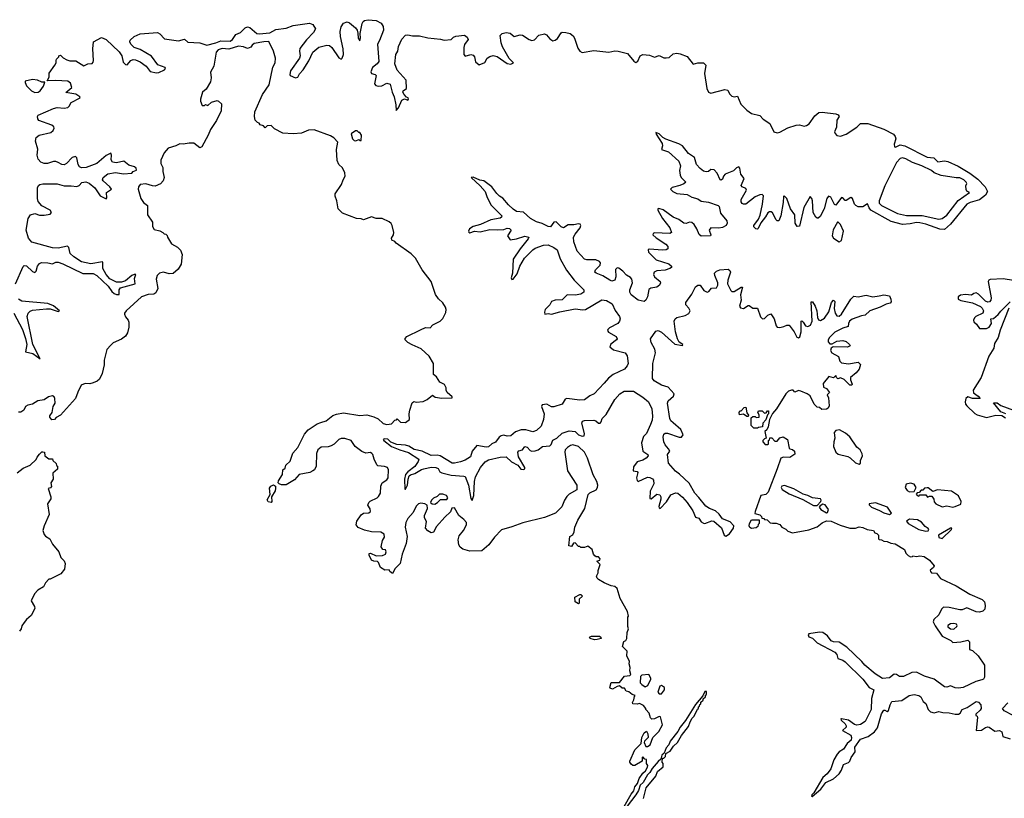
# Model space of a CAD drawing. Extents: x 2106670 to 2323771, y 35271 to 224896.
# Tile 417 of 419: x 2278036 to 2286456, y 208707 to 215363. Entities that reach past the tile are written whole.
import ezdxf

# ---------------------------------------------------------------- set-up
doc = ezdxf.new("R2010")
doc.units = 0

msp = doc.modelspace()

# ---------------------------------------------------------------- linework, layer by layer
at = {"layer": '0CON20XD'}
for points in [[(2278001.2, 213105), (2278065, 213253.1), (2278075, 213260.9), (2278095, 213259.1), (2278145, 213210), (2278165, 213200.8), (2278177.5, 213212.5), (2278187.7, 213255), (2278205, 213277.7), (2278223.3, 213286.7), (2278275, 213285.6), (2278315, 213274.7), (2278345, 213289.1), (2278365, 213290.4), (2278405, 213277.3), (2278575, 213194.8), (2278665, 213193.4), (2278696.4, 213176.4), (2278791.4, 213085), (2278825, 213040.4), (2278845, 213023.8), (2278865, 213013.9), (2278885, 213012.9), (2278887, 213055), (2278898.7, 213071.3), (2279024.3, 213105.7), (2279018.8, 213151.2), (2279030, 213185), (2279015.7, 213185.7), (2278995, 213175.5), (2278939.5, 213130.5), (2278905, 213120), (2278865, 213118.6), (2278807.8, 213147.8), (2278774.3, 213184.3), (2278747.6, 213235), (2278747.7, 213285), (2278742.9, 213292.9), (2278645, 213275.8), (2278605, 213283.3), (2278565, 213294.3), (2278500, 213335), (2278468.2, 213365), (2278456.2, 213415), (2278445.9, 213425.9), (2278365, 213410.3), (2278315, 213414), (2278140.6, 213460.6), (2278110.9, 213495), (2278090, 213565), (2278109.3, 213665), (2278127.3, 213695), (2278164.8, 213705.2), (2278205, 213693), (2278245, 213691.9), (2278295, 213701.5), (2278308.6, 213715), (2278296, 213736), (2278225, 213771.5), (2278195, 213808.9), (2278187.5, 213835), (2278187.2, 213885), (2278188.4, 213925), (2278195.4, 213945), (2278208.9, 213955), (2278235, 213960.9), (2278355, 213959.6), (2278415, 213943.2), (2278475, 213944.2), (2278525, 213935.9), (2278545, 213944.4), (2278567.9, 213972), (2278602.7, 213977.3), (2278628.9, 213965), (2278677, 213925), (2278725, 213857.6), (2278775, 213831.5), (2278780.6, 213839.4), (2278778.2, 213885), (2278820.6, 213915), (2278807.3, 213935), (2278749.6, 213985), (2278744.6, 213995), (2278749.1, 214015), (2278788.9, 214045), (2278855, 214057), (2278924.7, 214045.3), (2278995, 214050), (2279006.7, 214065), (2279033.6, 214076.4), (2279032, 214095), (2279018, 214105), (2278970.1, 214120.1), (2278925, 214154.1), (2278865, 214140.6), (2278830, 214145), (2278817.7, 214165), (2278820, 214205), (2278815, 214220.8), (2278775, 214202.9), (2278696, 214134), (2278605, 214099.7), (2278565, 214096.8), (2278547.8, 214105), (2278537.1, 214125), (2278525, 214182.5), (2278512.5, 214192.5), (2278485, 214185.6), (2278435, 214133.3), (2278415, 214122.7), (2278395, 214125.5), (2278365, 214142.2), (2278345, 214150.5), (2278325, 214150.5), (2278274.4, 214134.4), (2278245, 214132.5), (2278216.3, 214146.3), (2278195, 214171.2), (2278186.4, 214206.4), (2278190.8, 214255), (2278171.1, 214325), (2278176.2, 214355), (2278203.3, 214375), (2278302.3, 214397.7), (2278321.8, 214415), (2278330.9, 214435), (2278326.7, 214446.7), (2278310.5, 214460.5), (2278200.4, 214500.4), (2278190, 214515), (2278188.1, 214535), (2278195, 214546.9), (2278325, 214605.3), (2278355, 214611.8), (2278415, 214606.5), (2278447.1, 214612.9), (2278460, 214625), (2278475, 214655.6), (2278552, 214695), (2278550, 214705), (2278515, 214725.6), (2278431.7, 214741.7), (2278482, 214785), (2278469.8, 214819.8), (2278447.9, 214837.9), (2278345, 214844), (2278270, 214840), (2278287, 214873), (2278287.5, 214905), (2278337.5, 214975), (2278347.5, 214995), (2278347.5, 215015), (2278350, 215025), (2278370, 215045), (2278370, 215055), (2278385, 215060), (2278408, 215038), (2278439.7, 215019.7), (2278465, 215012.5), (2278515, 215010.6), (2278585, 214969.2), (2278617.5, 214985), (2278655, 214989.4), (2278665, 214998.8), (2278668.2, 215015), (2278660, 215115), (2278666.2, 215173.8), (2278735, 215210.8), (2278775.4, 215195), (2278885, 215088.4), (2278908.8, 215055), (2278921.5, 215001.5), (2278940.4, 214980.4), (2278955, 214977.9), (2278985, 215015.3), (2279005, 215022), (2279025, 215020.7), (2279065, 215003.8), (2279117.2, 214967.2), (2279151.3, 214921.3), (2279205, 214910.2), (2279225, 214912.5), (2279274.4, 214935), (2279282.5, 214945), (2279280, 214955), (2279218.3, 214978.3), (2279161.5, 215051.5), (2279065, 215107.8), (2279015, 215125.4), (2278987.3, 215155), (2278978.1, 215175), (2278981.4, 215188.6), (2279015, 215219.4), (2279065, 215243.3), (2279215, 215253.1), (2279235, 215242.9), (2279275, 215200.9), (2279395, 215182.1), (2279445, 215195.6), (2279475, 215171.5), (2279575, 215164.8), (2279635, 215145.2), (2279714.5, 215165), (2279755, 215181.5), (2279835, 215180.7), (2279856.9, 215195), (2279885, 215235.6), (2279925, 215253.5), (2279965, 215292.5), (2279985, 215303.6), (2280005, 215297.3), (2280065, 215244.6), (2280085, 215241.5), (2280175, 215251), (2280225, 215278.4), (2280315, 215292.2), (2280375, 215313.1), (2280515.3, 215334.7), (2280542.8, 215322.8), (2280564.6, 215284.6), (2280549.3, 215255), (2280489, 215191), (2280431.8, 215118.2), (2280427.4, 215095), (2280434.5, 215055.5), (2280429.3, 215035), (2280352.6, 214925), (2280345.5, 214895.5), (2280350, 214885), (2280395, 214867.3), (2280415, 214873.1), (2280429.9, 214900.1), (2280461.2, 214935), (2280508.8, 215011.2), (2280543.8, 215085), (2280595, 215127.7), (2280663.3, 215146.7), (2280685, 215142.9), (2280706.3, 215125), (2280765, 215038.4), (2280785, 215026.7), (2280794.2, 215035.8), (2280803.7, 215065), (2280803.1, 215113.1), (2280779.2, 215219.2), (2280776.5, 215263.4), (2280785, 215303.6), (2280805, 215334.6), (2280835, 215344.6), (2280855, 215336), (2280906.8, 215295), (2280921.1, 215275), (2280928.1, 215248.1), (2280930, 215205), (2280945, 215183.8), (2280951.5, 215205), (2280948.6, 215245), (2280965, 215332), (2280972.4, 215347.6), (2280984.2, 215355.8), (2281015, 215363.3), (2281085, 215357.2), (2281128, 215335), (2281143.2, 215305), (2281146.1, 215275), (2281114, 215186), (2281095.4, 215155), (2281105.7, 215005), (2281092.5, 214985), (2281054.3, 214955.7), (2281037.7, 214917.6), (2281045, 214902.9), (2281075.2, 214895.2), (2281084.6, 214885), (2281069.2, 214815), (2281081.1, 214801.1), (2281105, 214794), (2281131.5, 214798.5), (2281175, 214821.8), (2281205, 214811.4), (2281221.2, 214745), (2281238.1, 214705), (2281252.5, 214635), (2281255, 214587.5), (2281275, 214610.8), (2281305, 214676.4), (2281327.5, 214687.5), (2281355, 214674.2), (2281362, 214685), (2281358.8, 214695), (2281342.3, 214702.3), (2281324, 214724), (2281311.4, 214745), (2281315, 214756), (2281344.4, 214775.6), (2281339.5, 214845), (2281265, 214932.1), (2281245.3, 214985), (2281252.9, 215065), (2281270.8, 215095), (2281274, 215135), (2281305, 215198.2), (2281335, 215231.2), (2281355, 215233.8), (2281395, 215224.5), (2281455, 215226.6), (2281525, 215207.9), (2281635, 215197.2), (2281665, 215188.6), (2281724.7, 215195.3), (2281746.9, 215215), (2281765, 215221.9), (2281839.7, 215229.7), (2281862.2, 215215), (2281870.8, 215195), (2281840.2, 215149.8), (2281833.2, 215126.8), (2281835.3, 215065.3), (2281845, 215051.2), (2281895, 215064.6), (2281915, 215059.1), (2281924.7, 215044.7), (2281933.5, 215003.5), (2281965, 214977.3), (2282013.3, 214996.7), (2282033.5, 215035), (2282055, 215050), (2282085, 215056.5), (2282118.2, 215048.2), (2282205, 214988.2), (2282237.1, 214982.9), (2282258, 214995), (2282222.2, 215032.2), (2282165, 215131.1), (2282152.6, 215165), (2282145, 215228), (2282161.4, 215245), (2282195, 215253.4), (2282229, 215249), (2282265, 215220), (2282315, 215233.8), (2282335, 215230.7), (2282393.1, 215193.1), (2282415, 215186), (2282438.4, 215191.6), (2282475, 215231.8), (2282525, 215241.7), (2282542.1, 215235), (2282568.6, 215198.6), (2282595, 215182.7), (2282615, 215187.9), (2282636.1, 215203.9), (2282665, 215250), (2282675, 215255.3), (2282705.7, 215254.3), (2282742, 215245), (2282769.4, 215225), (2282781.4, 215205), (2282808.6, 215118.6), (2282824.7, 215094.7), (2282845, 215081.8), (2282945, 215100.5), (2283075, 215085.7), (2283125, 215097), (2283155, 215093.1)], [(2283205, 208637.5), (2283265, 208743.3), (2283288.3, 208771.7), (2283296.7, 208805), (2283318.3, 208831.7), (2283332.5, 208875), (2283365, 208922.5), (2283388.3, 208941.7), (2283405.9, 208974.1), (2283406.4, 208986.4), (2283397.5, 209005), (2283397, 209037), (2283381.7, 209041.7), (2283365, 209060), (2283360, 209055), (2283360, 209025), (2283295, 208987.5), (2283278.3, 208988.3), (2283265, 208997.5), (2283252.5, 209015), (2283252.5, 209025), (2283295, 209120), (2283350, 209175), (2283357.5, 209225), (2283377.5, 209265), (2283395, 209280), (2283408.3, 209258.3), (2283410, 209225), (2283380, 209195), (2283377.5, 209185), (2283390.7, 209150.7), (2283405, 209150), (2283426.7, 209165), (2283451.2, 209225), (2283502.3, 209277.7), (2283532.5, 209335), (2283515, 209402.5), (2283505, 209406.2), (2283465, 209386.7), (2283443, 209383), (2283430, 209395), (2283420, 209435), (2283390, 209465), (2283390, 209475), (2283369.3, 209499.3), (2283335, 209517.5), (2283315, 209510), (2283280, 209515), (2283277.5, 209525), (2283287.5, 209547.5), (2283292.5, 209577.5), (2283300, 209585), (2283273, 209593), (2283245, 209617.5), (2283221.7, 209621.7), (2283207, 209647), (2283188.3, 209648.3), (2283165, 209667.5), (2283145, 209663.3), (2283105, 209640), (2283085, 209647.5), (2283081.2, 209655), (2283095, 209696.2), (2283164.4, 209695.6), (2283209.3, 209750.7), (2283255, 209757.5), (2283262.5, 209765), (2283252.5, 209795), (2283256.2, 209826.2), (2283247.5, 209855), (2283250, 209875), (2283227.5, 209925), (2283230, 209965), (2283190, 210005), (2283203, 210047), (2283220, 210055), (2283227, 210073), (2283230, 210125), (2283242.5, 210155), (2283237.5, 210175), (2283237.5, 210255), (2283242.5, 210265), (2283232.5, 210305), (2283170, 210415), (2283145, 210500), (2283125, 210517.5), (2283093, 210523), (2283035, 210550), (2282987, 210577), (2282975, 210590), (2282967.5, 210605), (2282982.5, 210635), (2282982.5, 210655), (2283000, 210705), (2282970, 210735), (2282998.3, 210741.7), (2283000, 210755), (2282985, 210770), (2282965, 210770), (2282955, 210780), (2282942.5, 210795), (2282932.5, 210835), (2282895, 210862.5), (2282865, 210850), (2282835, 210850), (2282825, 210860), (2282815, 210860), (2282785, 210890), (2282771.7, 210888.3), (2282755, 210860), (2282732.5, 210865), (2282740, 210945), (2282765, 210960), (2282777.5, 210985), (2282782.5, 211025), (2282808.8, 211085), (2282868.1, 211185), (2282897.5, 211305), (2282911.7, 211318.3), (2282965, 211344), (2282976.4, 211363.6), (2282978.9, 211385), (2282970.6, 211415), (2282941.2, 211471.2), (2282890.9, 211615), (2282865.7, 211665.7), (2282815.2, 211715.2), (2282765, 211728.5), (2282745, 211723.3), (2282719.2, 211705), (2282701.4, 211685), (2282697.1, 211665), (2282720.8, 211505), (2282800, 211385), (2282800, 211345), (2282735, 211306.2), (2282715, 211286), (2282695, 211256.2), (2282672.1, 211197.9), (2282616.6, 211143.4), (2282523.4, 211106.6), (2282338.9, 211061.1), (2282245, 211026.2), (2282155, 211002), (2282095, 210940), (2282046.4, 210873.6), (2281988.3, 210821.7), (2281885, 210820), (2281825, 210836.7), (2281803.3, 210855), (2281791.2, 210875), (2281786.7, 210915), (2281795, 210950), (2281830, 210995), (2281856, 211045), (2281856, 211065), (2281835, 211091.2), (2281792.5, 211125), (2281755, 211190), (2281731.7, 211188.3), (2281720, 211155), (2281670.7, 211109.3), (2281600.4, 211029.5), (2281575, 210983.3), (2281555, 210976.7), (2281525, 210992.5), (2281507, 211017), (2281513.3, 211073.3), (2281497.5, 211105), (2281497.5, 211125), (2281522.5, 211185), (2281521.7, 211211.7), (2281500, 211225), (2281465, 211230), (2281445, 211223.8), (2281426.2, 211205), (2281400.9, 211149.1), (2281355, 211098.8), (2281337.5, 211065), (2281333.1, 211025), (2281348.9, 210945), (2281339.4, 210885), (2281305.5, 210794.4), (2281290, 210715), (2281247.7, 210672.3), (2281225, 210627.5), (2281202.5, 210645), (2281195, 210660), (2281158.3, 210658.3), (2281120.7, 210680.7), (2281105, 210722.5), (2281095, 210732.5), (2281065, 210733.3), (2281045, 210743.3), (2281023.3, 210785), (2281025, 210800), (2281035, 210802.5), (2281085, 210780), (2281138.3, 210781.7), (2281163.3, 210795), (2281168.8, 210815), (2281165, 210830), (2281140, 210835), (2281127, 210857), (2281139.6, 210910.5), (2281155, 210940), (2281152, 210965), (2281125, 210982.5), (2281045, 210984.3), (2280985, 210998), (2280931.7, 211021.7), (2280914.2, 211044.2), (2280920, 211075), (2280955, 211130), (2280975, 211143.3), (2281021.7, 211148.3), (2281035, 211160), (2281031.7, 211181.7), (2281013.6, 211213.6), (2281021.2, 211235), (2281032.7, 211247.3), (2281093.6, 211276.4), (2281105, 211287.5), (2281120, 211315), (2281124.2, 211375), (2281135.8, 211404.2), (2281175, 211428.8), (2281186.2, 211445), (2281190, 211515), (2281182.5, 211535), (2281155, 211544), (2281099.3, 211549.3), (2281088.8, 211558.8), (2281067.3, 211607.3), (2281056.2, 211645), (2281047.5, 211655), (2281035, 211662.5), (2280995, 211657.5), (2280961.7, 211671.7), (2280904.1, 211714.1), (2280871.2, 211765), (2280817.3, 211782.7), (2280785, 211782.9), (2280764.3, 211775), (2280724.6, 211735.4), (2280700, 211720), (2280675, 211711.1), (2280615, 211707.3), (2280585, 211685.6), (2280573.8, 211655), (2280571.4, 211545), (2280555.8, 211515), (2280543.8, 211505), (2280517.5, 211492.5), (2280425.5, 211474.5), (2280385, 211430), (2280315, 211387.8), (2280275, 211386.9), (2280254.3, 211394.3), (2280247.5, 211405), (2280248.8, 211421.2), (2280283.8, 211475), (2280286.4, 211513.6), (2280305, 211530), (2280312.5, 211555), (2280347.5, 211587.5), (2280372.1, 211657.9), (2280415, 211706.2), (2280470.2, 211819.8), (2280503.2, 211856.8), (2280581.1, 211908.9), (2280610.4, 211920.5), (2280658, 211935), (2280715, 211978), (2280745, 211991.2), (2280805, 212001.2), (2280945, 211980.6), (2281003.9, 211983.9), (2281065, 211968.8), (2281100.7, 211950.7), (2281145, 211911.2), (2281175, 211902.5), (2281215, 211907.5), (2281245, 211940), (2281258.3, 211941.7), (2281265, 211950), (2281293, 211923), (2281335, 211920), (2281370, 211945), (2281367.5, 211995), (2281372.5, 212025), (2281393, 212087), (2281405, 212100), (2281425, 212092.5), (2281485, 212100), (2281520, 212115), (2281565, 212152.5), (2281587.5, 212137.5), (2281645, 212127.5), (2281735, 212130), (2281735, 212140), (2281692.5, 212175), (2281682.5, 212195), (2281682.5, 212215), (2281667.5, 212245), (2281630, 212265), (2281599.3, 212309.3), (2281575, 212330), (2281573.3, 212425), (2281537.3, 212487.3), (2281468.8, 212548.8), (2281392.3, 212582.3), (2281353.9, 212603.9), (2281332.5, 212625), (2281333, 212637), (2281347.5, 212655), (2281462.5, 212712.5), (2281507, 212733), (2281545, 212730), (2281570, 212755), (2281633, 212787), (2281655, 212810), (2281678.8, 212861.2), (2281683.3, 212885), (2281676.2, 212905), (2281655, 212943.3), (2281617.3, 212977.3), (2281591.2, 213015), (2281553.8, 213125), (2281478, 213225), (2281421.2, 213325), (2281385, 213361.2), (2281255, 213453.3), (2281245, 213467.5), (2281217.5, 213477.5), (2281216.7, 213495), (2281232, 213525), (2281234.2, 213545), (2281221.2, 213605), (2281211.7, 213621.7), (2281195, 213636.2), (2281135, 213663.3), (2281085, 213662.5), (2281045, 213676.7), (2280975, 213652.5), (2280955, 213660), (2280915, 213662.5), (2280795, 213710), (2280760, 213745), (2280747.5, 213815), (2280732.5, 213855), (2280732.5, 213875), (2280788.8, 213955), (2280801.2, 213995), (2280820, 214025), (2280816.7, 214055), (2280797, 214097), (2280766.4, 214126.4), (2280750.7, 214160.7), (2280743.9, 214253.9), (2280757.5, 214315), (2280723.6, 214353.6), (2280695, 214370), (2280555, 214422.5), (2280505, 214417.5), (2280445, 214392.5), (2280375, 214387.5), (2280285, 214393.3), (2280215, 214430), (2280185, 214457.5), (2280153, 214457), (2280135, 214440), (2280120, 214455), (2280093.6, 214463.6), (2280085, 214480), (2280070, 214485), (2280050, 214505), (2280043.3, 214535), (2280046.7, 214575), (2280112, 214725), (2280168.8, 214805), (2280201.7, 214958.3), (2280220, 214995), (2280224, 215035), (2280207.5, 215095), (2280165, 215175.6), (2280125, 215175.3), (2280041.2, 215158.8), (2280022.5, 215145), (2280013, 215127), (2279985, 215117.5), (2279950.7, 215130.7)], [(2279950.7, 215130.7), (2279905.6, 215135.6), (2279825, 215110), (2279766.6, 215116.6), (2279732.5, 215105), (2279716, 215085), (2279696.2, 214965), (2279668.8, 214915), (2279673.3, 214865), (2279667, 214833), (2279629.3, 214770.7), (2279600, 214745), (2279582.5, 214685), (2279583, 214667), (2279595, 214630), (2279615, 214630), (2279625, 214637.5), (2279645, 214630), (2279675, 214657.5), (2279725, 214672.5), (2279737, 214667), (2279762.5, 214645), (2279757.5, 214585), (2279718.3, 214501.7), (2279667.5, 214425), (2279647.5, 214375), (2279592.5, 214275), (2279575, 214267.5), (2279525, 214307.5), (2279485, 214307.5), (2279435, 214300), (2279405, 214303.3), (2279370, 214285), (2279305.9, 214264.1), (2279271.2, 214225), (2279243, 214163), (2279242.5, 214135), (2279259.3, 214099.3), (2279260, 214065), (2279271.2, 214015), (2279263.6, 213986.4), (2279239.2, 213960.8), (2279195, 213941.2), (2279171.7, 213941.7), (2279115, 213958.6), (2279065.9, 213954.1), (2279051.2, 213935), (2279048.8, 213915), (2279072.5, 213835), (2279095, 213800), (2279127.5, 213775), (2279127.5, 213695), (2279171.7, 213631.7), (2279172.5, 213595), (2279185, 213570), (2279235, 213557.5), (2279260, 213545), (2279271.7, 213531.7), (2279285, 213530), (2279298.3, 213518.3), (2279300, 213505), (2279335, 213447.5), (2279385, 213418.8), (2279411.7, 213391.7), (2279425.8, 213355), (2279415.4, 213274.5), (2279390.2, 213229.8), (2279346.8, 213193.2), (2279315, 213190.9), (2279265, 213203.5), (2279230.8, 213195), (2279212.2, 213175), (2279201.9, 213145), (2279217.1, 213065), (2279201.1, 213028.9), (2279182.2, 213017.8), (2279135, 213014.3), (2279076.7, 212995), (2278947.5, 212875), (2278933.3, 212855), (2278933.3, 212845), (2278941.7, 212821.7), (2278963.8, 212795), (2278967.7, 212777.7), (2278968, 212735), (2278958.8, 212685), (2278941.2, 212658.8), (2278907.3, 212632.7), (2278835, 212601.2), (2278815, 212580), (2278781.2, 212545), (2278757.9, 212452.1), (2278757.3, 212412.7), (2278741.2, 212338.8), (2278719.1, 212290.9), (2278698.3, 212271.7), (2278665, 212258.8), (2278635, 212250), (2278595, 212252.5), (2278562.3, 212237.7), (2278532.1, 212177.9), (2278514, 212125), (2278385, 211981.2), (2278346.7, 211963.3), (2278332.5, 211945), (2278311.7, 211941.7), (2278293.3, 211965), (2278294.1, 211975.9), (2278313.3, 212005), (2278323.3, 212055), (2278340, 212085), (2278337.5, 212125), (2278329.6, 212139.5), (2278316.1, 212146.1), (2278282.3, 212137.7), (2278245, 212112.5), (2278190, 212105), (2278145, 212076.7), (2278105, 212068), (2278086.7, 212055), (2278072.5, 212025), (2278045, 212006.7), (2278025, 212007.5)], [(2283155, 215093.1), (2283235, 215074.6), (2283288.9, 215008.9), (2283305, 214998), (2283322.2, 215007.8), (2283341.5, 215055), (2283363.8, 215065), (2283421.2, 215061.2), (2283465, 215043.6), (2283505, 215057.3), (2283545, 215038), (2283565, 215036.4), (2283589.4, 215040.6), (2283625, 215070.7), (2283655, 215077.2), (2283685, 215072.8), (2283745, 215049.7), (2283794.5, 214984.5), (2283835, 214995.7), (2283885, 214993.3), (2283903.4, 214973.4), (2283893.4, 214903.4), (2283911.2, 214775), (2283926.7, 214745), (2283945, 214736.2), (2284065, 214766), (2284091.7, 214761.7), (2284105, 214730), (2284125, 214710), (2284145, 214702.5), (2284175, 214710), (2284201.7, 214641.7), (2284255, 214588.8), (2284295, 214562.5), (2284365, 214544.2), (2284395, 214512.5), (2284450, 214475), (2284485.6, 214405.6), (2284515, 214395.8), (2284535, 214400.8), (2284605, 214438.8), (2284675, 214462.2), (2284705, 214464.3), (2284745, 214452.5), (2284765, 214458), (2284786.6, 214473.4), (2284835, 214540.8), (2284869.1, 214570.9), (2284897.5, 214572.5), (2285015, 214557.9), (2285035, 214550.8), (2285042.5, 214535), (2285022.5, 214505), (2285020, 214445), (2285004.1, 214405.9), (2285009.3, 214389.3), (2285025, 214373.3), (2285055, 214366.2), (2285105, 214386), (2285196.2, 214445), (2285225, 214475.6), (2285290, 214475), (2285425, 214426.7), (2285507.3, 214385), (2285523.1, 214365), (2285527.8, 214345), (2285515, 214300), (2285516.4, 214276.4), (2285525, 214274.4), (2285565, 214292.7), (2285606.2, 214285), (2285795, 214188.8), (2285852, 214182), (2285888.8, 214148.8), (2285945, 214155.4), (2285972.2, 214152.2), (2286061.8, 214111.8), (2286160.4, 214050.4), (2286228.6, 213998.6), (2286292.9, 213935), (2286313.1, 213895), (2286296.3, 213863.7), (2286245, 213823.1), (2286165, 213801.4), (2286135.2, 213785), (2285995, 213615.7), (2285945, 213570.7), (2285905, 213571.4), (2285785.4, 213615.3), (2285735, 213627.7), (2285705, 213630), (2285650.9, 213619.1), (2285585, 213612.6), (2285488, 213638), (2285316, 213736), (2285299.1, 213755), (2285285, 213790), (2285245, 213762.5), (2285205, 213763.8), (2285185, 213773.8), (2285174, 213785), (2285158, 213835), (2285145, 213842), (2285105, 213816.7), (2285095, 213816.7), (2285075, 213840), (2285065, 213843.3), (2285015, 213777.5), (2285005, 213782.5), (2284971.2, 213845), (2284952.5, 213855), (2284937.5, 213835), (2284916.2, 213745), (2284880.4, 213679.5), (2284865, 213666.7), (2284855, 213666.2), (2284844.5, 213674.5), (2284822.5, 213715), (2284817.1, 213815), (2284810, 213835), (2284795, 213852.5), (2284742.6, 213757.4), (2284705, 213596.7), (2284685, 213594.2), (2284667.1, 213625), (2284666, 213695), (2284626.7, 213745), (2284596.9, 213835), (2284573.6, 213856.4), (2284567, 213853), (2284565, 213800), (2284545.7, 213685.7), (2284526.7, 213645), (2284515, 213643.3), (2284505, 213652.5), (2284472.7, 213712.7), (2284461.7, 213721.7), (2284448.3, 213721.7), (2284435, 213713.3), (2284415, 213678.8), (2284372.9, 213627.1), (2284352.3, 213577.7), (2284345, 213572), (2284330, 213575), (2284315, 213593.3), (2284314.5, 213605), (2284352.7, 213657.3), (2284368.5, 213691.5), (2284389.2, 213785), (2284397.3, 213857.3), (2284385, 213870), (2284365, 213865.8), (2284325, 213847.5), (2284245, 213785.8), (2284225.8, 213785.8), (2284215, 213792.5), (2284205.8, 213805.8), (2284205.8, 213825), (2284251.2, 213905), (2284245, 213920), (2284214.3, 213934.3), (2284206.7, 213945), (2284232, 214005), (2284202.8, 214042.8), (2284194.2, 214094.2), (2284185.8, 214105.8), (2284165, 214095.8), (2284138.9, 214071.1), (2284068.3, 214041.7), (2284053.8, 214025), (2284045, 214000), (2284035, 213992), (2284027.5, 213995), (2284001.4, 214051.4), (2283975, 214078.8), (2283945, 214083.3), (2283925, 214066.2), (2283905, 214062.9), (2283885, 214068.6), (2283855, 214091.4), (2283825, 214126.2), (2283808, 214185), (2283755, 214219.2), (2283704.1, 214284.1), (2283673, 214303), (2283562.1, 214342.1), (2283536.9, 214356.9), (2283505, 214388.8), (2283475, 214397.5), (2283477.5, 214385), (2283530.8, 214305), (2283534, 214285), (2283523.6, 214253.6), (2283585, 214232.9), (2283672.9, 214155), (2283685.7, 214115), (2283678.8, 214075), (2283683.8, 214035), (2283693.2, 214013.2), (2283733.3, 213975), (2283715, 213958.8), (2283682.5, 213945), (2283615, 213930), (2283601.2, 213915), (2283622, 213895), (2283655, 213877.8), (2283745, 213868.6), (2283785, 213845.8), (2283835, 213830.8), (2283865, 213812.5), (2283925, 213804.4), (2284008.5, 213775), (2284016.5, 213765), (2284029.9, 213709.9), (2284082.3, 213645), (2284085.4, 213625), (2284076.5, 213603.5), (2284045, 213587.5), (2284015, 213580.9), (2283945.7, 213584.3), (2283932.9, 213565), (2283946, 213525), (2283942.5, 213515), (2283865, 213513.6), (2283846.4, 213526.4), (2283827.8, 213575), (2283803.3, 213613.3), (2283785, 213629.4), (2283765, 213631.1), (2283735, 213621.1), (2283716.2, 213625), (2283674, 213654), (2283624.2, 213675), (2283537.3, 213737.3), (2283500.9, 213749.1), (2283492, 213745), (2283493.1, 213735), (2283533, 213663.1), (2283595.4, 213585), (2283610, 213545), (2283595.5, 213534.5), (2283465, 213541.1), (2283452, 213535), (2283449.2, 213525), (2283479.3, 213499.3), (2283561.5, 213445), (2283577.3, 213425), (2283578.6, 213405), (2283563.3, 213395), (2283535, 213391.8), (2283418.3, 213401.7), (2283410.5, 213395), (2283414.6, 213375), (2283480, 213310), (2283586.5, 213275), (2283610, 213255), (2283609.5, 213245), (2283597.1, 213235), (2283555, 213221), (2283484.7, 213215.3), (2283461.4, 213205), (2283456.2, 213185), (2283464.6, 213165), (2283512.5, 213125), (2283517.1, 213115), (2283507.5, 213095), (2283485, 213076.2), (2283432.2, 213067.8), (2283415, 213055.8), (2283404.7, 212995), (2283390.4, 212965), (2283375, 212955.4), (2283325, 212966.5), (2283265, 213011.1), (2283253.9, 213035), (2283253.5, 213055), (2283276.1, 213115), (2283272.1, 213145), (2283260.4, 213160.5), (2283225, 213178.9), (2283194.4, 213214.4), (2283159.1, 213239.1), (2283145, 213242.2), (2283132.3, 213227.7), (2283133.8, 213165), (2283126.5, 213135), (2283101.1, 213128.9), (2283081.4, 213135), (2283023.7, 213173.7), (2282965.8, 213195), (2282955.6, 213205), (2282959.4, 213225), (2282999.5, 213265), (2283001.5, 213285), (2282995, 213295.6), (2282961.5, 213311.5), (2282885, 213309.6), (2282865, 213314.5), (2282802.7, 213385), (2282775.4, 213465), (2282772.7, 213505), (2282785, 213530.4), (2282830, 213585), (2282835.4, 213605), (2282830, 213615), (2282815, 213618.9), (2282775, 213609.7), (2282725, 213608.9), (2282685, 213582.5), (2282665, 213591.9), (2282625, 213636.5), (2282605, 213631.4), (2282575, 213593.6), (2282555, 213595.5), (2282505, 213621.5), (2282455, 213634.7), (2282404.5, 213665), (2282345, 213718.5), (2282285, 213724.5), (2282255, 213744.4), (2282215, 213780), (2282168.7, 213838.7), (2282139.2, 213855), (2282115, 213878.1), (2282072.9, 213935), (2282005, 213984.4), (2281971.8, 213991.8), (2281915, 214018.1), (2281896.7, 214015), (2281975, 213942.9), (2282016.5, 213895), (2282034.6, 213844.5), (2282068.6, 213778.6), (2282158.6, 213685), (2282157.1, 213675), (2282144.4, 213665.6), (2282065, 213652.5), (2281977.4, 213612.6), (2281913.4, 213596.6), (2281883.1, 213575), (2281873.9, 213556.1), (2281875.8, 213545.8), (2281885, 213541.9), (2281925, 213556.2), (2281975, 213550), (2282055, 213568.8), (2282125, 213567.1), (2282175, 213570.6), (2282205, 213582), (2282225, 213578.8), (2282237.5, 213565), (2282208.8, 213515), (2282231.4, 213481.4), (2282285, 213488.6), (2282355, 213512.5), (2282388.8, 213505), (2282385, 213490), (2282317.1, 213405), (2282256.7, 213315), (2282250.5, 213195), (2282239.2, 213155), (2282245, 213141.2), (2282256, 213145), (2282289.2, 213190.8), (2282313, 213257), (2282352.9, 213325), (2282422.9, 213395), (2282445, 213409.6), (2282515, 213434.5), (2282555, 213437.6), (2282605, 213416.3), (2282631.1, 213395), (2282658.9, 213318.9), (2282711.3, 213221.3), (2282777.7, 213137.7), (2282860, 213055), (2282861.5, 213035), (2282835, 213015.4), (2282785, 213009.2), (2282718.3, 213011.7), (2282675, 212969.4), (2282614.6, 212965.4), (2282582.5, 212955), (2282570, 212925), (2282530.6, 212885), (2282522.5, 212862.5), (2282526.7, 212846.7), (2282555, 212850), (2282585, 212844.4), (2282655, 212866.8), (2282785, 212891.9), (2282852.2, 212882.2), (2282875, 212885.2), (2283015, 212969), (2283055, 212961.7), (2283103.2, 212935), (2283127.2, 212877.2), (2283165, 212825.5), (2283170.3, 212805), (2283164.6, 212785), (2283149.6, 212765), (2283080.6, 212729.4), (2283066.1, 212715), (2283064, 212705), (2283071.3, 212691.3), (2283136.9, 212655), (2283145.7, 212635), (2283140.8, 212625), (2283091.1, 212588.9), (2283081.9, 212565), (2283115, 212541.8), (2283215, 212513.8), (2283229.6, 212489.5), (2283238.1, 212425), (2283231.8, 212405), (2283207.5, 212375), (2283110.7, 212329.3), (2283071.4, 212298.6), (2283034.4, 212255.6), (2282949.4, 212165), (2282912.2, 212147.8), (2282865, 212112.5), (2282825, 212110), (2282715, 212125.4), (2282701.8, 212118.2), (2282675, 212077.3), (2282605, 212053.5), (2282585, 212052.7), (2282545, 212075.8), (2282505, 212069.6), (2282499, 212055), (2282522, 211995), (2282515.1, 211944.9), (2282495, 211888.5), (2282455, 211849.7), (2282425, 211839.1), (2282365, 211856.3), (2282325, 211858), (2282275, 211840.3), (2282235, 211805.8), (2282205, 211803.3), (2282175, 211810.7), (2282153.5, 211805), (2282135, 211794.1), (2282105, 211751.8), (2282073.2, 211736.8), (2282045, 211710.4), (2282025, 211707.6), (2281945, 211721.6), (2281904.7, 211675), (2281890, 211625), (2281845, 211598), (2281806.6, 211583.4), (2281755, 211571.6), (2281733, 211573), (2281630.8, 211635), (2281605, 211639.7), (2281555, 211636.9), (2281477.5, 211675), (2281409.1, 211689.1), (2281365, 211717.7), (2281335, 211726), (2281262, 211732), (2281210.6, 211750.6), (2281185, 211777.5), (2281155, 211778.6), (2281143.3, 211775), (2281148.8, 211765), (2281216, 211715), (2281285.8, 211685), (2281361.8, 211661.8), (2281447.8, 211605), (2281443.8, 211585), (2281416.3, 211543.7), (2281355, 211497.3), (2281335, 211474.4), (2281325.4, 211435.4), (2281330.4, 211350.5), (2281335, 211348.8), (2281353.5, 211385), (2281357.1, 211435), (2281366.8, 211463.2), (2281378, 211472), (2281415, 211482.3), (2281472.2, 211517.8), (2281492.8, 211522.8)], [(2278165, 214740.8), (2278195, 214744.2), (2278210, 214755), (2278240, 214795), (2278250, 214830), (2278225, 214830), (2278187, 214847), (2278145, 214852.5), (2278083.6, 214836.4), (2278082.5, 214825), (2278095, 214797.5), (2278136.2, 214755), (2278165, 214740.8)], [(2280911.7, 214328.3), (2280935, 214340), (2280945, 214330), (2280955, 214330), (2280957.5, 214375), (2280945, 214400), (2280935, 214400), (2280921.7, 214411.7), (2280908.3, 214411.7), (2280871.7, 214388.3), (2280882.5, 214345), (2280895, 214330), (2280911.7, 214328.3)], [(2285895, 213657.1), (2285925, 213663.8), (2285965, 213692.1), (2286062.2, 213817.8), (2286157.5, 213885), (2286137, 213897), (2286130.7, 213910.7), (2286127, 213943), (2286136.7, 213963.3), (2286131.2, 213975), (2286108.8, 213995), (2286075, 214011.2), (2286045, 214010), (2285915, 214030), (2285855, 214053.3), (2285832.5, 214075), (2285750.8, 214115), (2285672.3, 214142.4), (2285615, 214173.3), (2285585, 214182.5), (2285565, 214175.6), (2285535, 214143.3), (2285435, 213943.5), (2285384.7, 213815), (2285387.1, 213795), (2285405.6, 213775), (2285542.5, 213705), (2285619.6, 213689.6), (2285755, 213688), (2285895, 213657.1)], [(2285045, 213464.4), (2285064.3, 213475.7), (2285080.4, 213555), (2285055, 213611.4), (2285035, 213632), (2285028.3, 213631.7), (2284993, 213566.9), (2284983.3, 213515), (2284994, 213495), (2285045, 213464.4)], [(2281492.8, 211522.8), (2281555, 211537.1), (2281595, 211535.3), (2281613.6, 211525), (2281628.5, 211498.5), (2281645, 211488.9), (2281725, 211468), (2281835, 211461.8), (2281845, 211456.6), (2281873.2, 211385), (2281895, 211270), (2281905, 211253.8), (2281918.2, 211295), (2281925.9, 211415), (2281934.2, 211455.8), (2281977.8, 211535), (2282015, 211582.6), (2282045, 211600.3), (2282145, 211624), (2282195, 211627.3), (2282242.7, 211582.7), (2282295.3, 211555.3), (2282320.4, 211520.4), (2282345, 211518.6), (2282355.5, 211524.4), (2282354.4, 211535), (2282301.6, 211625), (2282295.4, 211665), (2282305, 211676.2), (2282336, 211685), (2282356.6, 211713.4), (2282375, 211708.9), (2282400.2, 211680.2), (2282415, 211673.7), (2282445, 211675.9), (2282470.3, 211685), (2282506, 211714), (2282569.7, 211720.3), (2282579.8, 211730.2), (2282595, 211767.2), (2282629.1, 211785), (2282675, 211829.1), (2282735, 211849.5), (2282785, 211841.4), (2282815.5, 211815), (2282845, 211802.8), (2282861.9, 211805), (2282865.3, 211824.7), (2282843.8, 211915), (2282849.8, 211930.2), (2282865, 211936.6), (2282945, 211938.9), (2282963.5, 211933.5), (2282985, 211913.6), (2283001.2, 211915), (2283009.4, 211925), (2283016, 211955), (2283050.9, 211989.1), (2283125, 212116.9), (2283168.9, 212165), (2283205, 212187.6), (2283285, 212186.4), (2283365, 212136.2), (2283414.4, 212095), (2283440.6, 212035), (2283447.5, 211972.5), (2283445, 211940), (2283431.7, 211901.7), (2283395, 211826.7), (2283370.4, 211799.5), (2283354, 211745), (2283366.2, 211675), (2283408, 211645), (2283410, 211635), (2283394, 211615), (2283365, 211598.6), (2283315, 211582.5), (2283285, 211540), (2283283.3, 211505), (2283315, 211500), (2283321.7, 211491.7), (2283311.1, 211445), (2283315, 211423.3), (2283325, 211414.2), (2283405, 211451.2), (2283425, 211450), (2283447.7, 211437.7), (2283456, 211426), (2283458.8, 211395), (2283426.2, 211333.8), (2283425, 211270), (2283435, 211268), (2283485, 211306.9), (2283509.8, 211299.8), (2283518.5, 211285), (2283520, 211265), (2283502.7, 211202.7), (2283505, 211190), (2283514, 211184), (2283567.8, 211242.2), (2283605, 211302.2), (2283645, 211318.9), (2283665, 211316.7), (2283705, 211281.5), (2283743.5, 211235), (2283791.9, 211165), (2283815, 211110), (2283845, 211101.2), (2283865, 211070), (2283882.5, 211057.5), (2283895, 211056.7), (2283955, 211078.6), (2283973.3, 211075), (2284038.8, 211018.8), (2284060, 210955), (2284075, 210947.5), (2284105, 210967.5), (2284140, 211015), (2284143.8, 211035), (2284111.2, 211071.2), (2284047.5, 211095), (2284017.1, 211137.1), (2283985, 211163.1), (2283935, 211183.6), (2283904.4, 211205), (2283845, 211279.4), (2283808.5, 211315), (2283760.9, 211400.9), (2283679, 211479), (2283644.4, 211504.4), (2283585, 211572.5), (2283574.5, 211645), (2283594.5, 211675), (2283585, 211695.6), (2283555, 211729.4), (2283545, 211754), (2283538.5, 211795), (2283545, 211820.8), (2283555, 211828.5), (2283575, 211827.1), (2283675, 211793.3), (2283696.2, 211795), (2283709.5, 211815), (2283689.5, 211859.5), (2283625.3, 211915.3), (2283605, 211934.3), (2283596.2, 211955), (2283576.2, 212083.8), (2283580.5, 212105), (2283626.4, 212143.6), (2283632.7, 212165), (2283582.2, 212222.2), (2283525, 212240), (2283462.9, 212275), (2283448.5, 212295), (2283449.3, 212425), (2283474.1, 212515), (2283467, 212546.9), (2283435, 212604), (2283431.2, 212635), (2283475, 212700), (2283495, 212706.2), (2283525, 212691.8), (2283639.3, 212589.3), (2283705, 212577.5), (2283708, 212585), (2283675.3, 212605.3), (2283661.5, 212635), (2283643.8, 212695), (2283632, 212785), (2283640, 212805), (2283655, 212817.6), (2283726.7, 212833.3), (2283758.7, 212851.3), (2283770, 212875), (2283757, 212897), (2283731.8, 212925), (2283731.8, 212945), (2283782.6, 213017.4), (2283815, 213079.5), (2283835, 213094.5), (2283854.5, 213094.5), (2283887.5, 213047.5), (2283915, 213034.4), (2283929.3, 213040.7), (2283952.5, 213067.5), (2283995, 213072), (2284007.3, 213092.7), (2284007.3, 213115), (2283979.2, 213175), (2283977.3, 213195), (2283995, 213212.5), (2284024, 213225), (2284095, 213229.1), (2284110, 213220), (2284113.1, 213205), (2284091.4, 213135), (2284089.2, 213105), (2284116.7, 213046.7), (2284125, 213040), (2284145, 213040.8), (2284205, 213076.2), (2284216.7, 213076.7), (2284199.1, 213010.9), (2284206.1, 212965), (2284192.5, 212915), (2284198.9, 212898.9), (2284224.6, 212895.4), (2284265, 212920), (2284275, 212920), (2284305, 212897.5), (2284345, 212896.2), (2284371.5, 212821.5), (2284386.8, 212806.8), (2284405, 212807.5), (2284435, 212836.2), (2284458.3, 212848.3), (2284486.9, 212805), (2284505.4, 212745.4), (2284515, 212734.3), (2284535, 212731.1), (2284570.9, 212739.1), (2284595, 212752), (2284615, 212750.8), (2284660, 212695), (2284680.4, 212650.4), (2284695, 212642), (2284707.9, 212652.1), (2284718.6, 212695), (2284720, 212785), (2284725, 212787.5), (2284735, 212776.7), (2284755.9, 212745.9), (2284775, 212740), (2284797.7, 212752.3), (2284812.5, 212785), (2284805, 212950), (2284815, 212952.5), (2284839.2, 212915), (2284854.2, 212875), (2284857.7, 212817.7), (2284866.4, 212796.4), (2284885, 212791.2), (2284918.3, 212811.7), (2284955.7, 212864.3), (2284978, 212945), (2284995, 212966.7), (2285005.5, 212955), (2285002, 212895), (2285010, 212855), (2285025, 212832.5), (2285045, 212830), (2285065, 212846.2), (2285145, 212974.2), (2285170.4, 212999.5), (2285205, 212994.4), (2285275, 213007.5), (2285332.8, 212992.8), (2285386.8, 213003.2), (2285425, 213010.4), (2285475, 213002.5), (2285486.9, 212975), (2285488, 212952), (2285481.2, 212938.8), (2285445, 212932.5), (2285393.3, 212905), (2285306.9, 212873.1), (2285265, 212836.2), (2285235, 212832.5), (2285155.9, 212804.1), (2285132.5, 212785), (2285122.5, 212765), (2285120, 212740), (2285075, 212726.7), (2285007.5, 212692.5), (2284960, 212645), (2284948.8, 212625), (2284950.4, 212610.5), (2284965, 212593.3), (2284985, 212592.5), (2285025, 212615.7), (2285075, 212621.1), (2285105, 212612), (2285132.5, 212585), (2285137.5, 212575), (2285115.9, 212564.1), (2284993, 212567), (2284976.4, 212553.6), (2284970, 212535), (2284982.5, 212515), (2285038.8, 212485), (2285048.8, 212445), (2285065, 212430), (2285125, 212420.6), (2285205, 212435.7), (2285225, 212416.2), (2285215, 212376.7), (2285188.6, 212345), (2285142, 212305), (2285140, 212285), (2285156.4, 212246.4), (2285151.7, 212238.3), (2285135, 212237.5), (2285086.1, 212286.1), (2285055, 212300), (2285033, 212293), (2285020, 212305), (2285015, 212320), (2284995, 212302.5), (2284955, 212312.5), (2284906.4, 212253.6), (2284911.2, 212221.2), (2284935, 212210), (2284960, 212175), (2284940, 212155), (2284951.7, 212131.7), (2284959.3, 212060.7), (2284949.3, 212040.7), (2284935, 212032.5), (2284895, 212030), (2284877, 212047), (2284855, 212050), (2284830, 212075), (2284796.4, 212146.4), (2284770, 212165), (2284715, 212186.2), (2284695, 212192.5), (2284665, 212180), (2284650, 212195), (2284637, 212197), (2284611.7, 212188.3), (2284587.5, 212165), (2284506.7, 212035), (2284473, 211997), (2284447.5, 211945), (2284437.7, 211882.3), (2284425, 211857.5), (2284408.3, 211841.7), (2284420, 211785), (2284405, 211780), (2284390, 211765), (2284390, 211755), (2284411.7, 211731.7), (2284435, 211730), (2284440, 211735), (2284440, 211765), (2284448.3, 211771.7), (2284451.7, 211788.3), (2284468.3, 211788.3), (2284495, 211760), (2284515, 211760), (2284535, 211787.5), (2284565, 211796.7), (2284602.5, 211775), (2284615, 211700), (2284623, 211693), (2284645, 211690), (2284662.5, 211675), (2284665, 211650), (2284620.7, 211619.3), (2284567.3, 211622.7), (2284545.8, 211614.2), (2284515, 211523.3), (2284437.5, 211322.5), (2284416.9, 211303.1), (2284374.5, 211295.5), (2284325, 211160), (2284322.5, 211142.5), (2284365, 211130), (2284380, 211115), (2284381.7, 211101.7), (2284398.3, 211098.3), (2284405, 211090), (2284428.3, 211088.3), (2284453, 211063), (2284475, 211057.5), (2284505, 211060), (2284535, 211047.5), (2284553.6, 211023.6), (2284587, 211007), (2284605, 210990), (2284645, 210976.7), (2284785, 211001.4), (2284855, 211026.9), (2284898.8, 211061.2), (2284935, 211078.8), (2284975, 211076.7), (2285052.3, 211042.3), (2285135, 211016.2), (2285183, 211017), (2285215, 211027.5), (2285245, 211022.5), (2285283.6, 211003.6), (2285337, 210997), (2285350, 210975), (2285365, 210970), (2285380, 210955), (2285380, 210925), (2285385, 210920), (2285405, 210917.5), (2285425, 210903.8), (2285455, 210901.2), (2285485, 210887.5), (2285522, 210882), (2285603.3, 210835), (2285615, 210802.5), (2285635, 210782.5), (2285655, 210770), (2285670, 210775), (2285675, 210780), (2285705, 210772.5), (2285735, 210780), (2285770, 210775), (2285815, 210743.3), (2285856.7, 210695), (2285849.3, 210680.7), (2285822.3, 210657.7), (2285823.8, 210645), (2285834, 210635), (2285875, 210630), (2285911.1, 210585), (2286045, 210522.5), (2286161.1, 210451.1), (2286266.9, 210405), (2286286, 210385), (2286292.9, 210355), (2286289.2, 210325), (2286272.8, 210307.2), (2286245, 210297.8), (2286215, 210301.9), (2286135, 210334), (2286095, 210318.8), (2286075, 210317.5), (2285985, 210338.6), (2285935, 210340), (2285918.8, 210325), (2285897.5, 210275), (2285853.3, 210235), (2285847.5, 210215), (2285865, 210180), (2285925, 210093.3), (2286000, 210055), (2286015, 210040), (2286083, 210043), (2286145, 210057.5), (2286157.5, 210045), (2286158, 210008), (2286157.5, 209977.5), (2286185, 209971.2), (2286232, 209925), (2286288, 209845), (2286287, 209743.1), (2286276.9, 209725), (2286265, 209718.5), (2286213.8, 209706.2), (2286103.8, 209655), (2286065, 209648.2), (2286035, 209650.8), (2285995, 209668.5), (2285965, 209657.7), (2285945, 209659.2), (2285855, 209725.6), (2285775, 209750), (2285705, 209785.6), (2285665, 209782.2), (2285595, 209746.9), (2285558.8, 209748.8), (2285535, 209764.2), (2285515, 209768), (2285475, 209736.7), (2285415, 209731.3), (2285351.7, 209771.7), (2285263.5, 209843.5), (2285237.2, 209877.2), (2285109.6, 209999.6)], [(2286535, 213132.5), (2286445, 213148.8), (2286335, 213142.5), (2286323.3, 213136.7), (2286319.4, 213125), (2286344.4, 212985.6), (2286340, 212965), (2286328.3, 212951.7), (2286315, 212949.2), (2286295, 212955.8), (2286235, 213016), (2286215, 213028), (2286196.4, 213023.6), (2286175, 213008.8), (2286124.3, 213014.3), (2286080.5, 213009.5), (2286061.9, 212995), (2286061.9, 212975), (2286085, 212961.2), (2286183.1, 212943.1), (2286251.2, 212911.2), (2286267.3, 212897.3), (2286278.8, 212875), (2286271.2, 212855), (2286212.5, 212825), (2286200, 212815), (2286192.5, 212795), (2286195, 212780), (2286219.3, 212759.3), (2286243.6, 212723.6), (2286305, 212723.8), (2286327.5, 212735), (2286347.5, 212765), (2286340, 212805), (2286365, 212810), (2286405, 212842.5), (2286425, 212872.5), (2286505, 212950)], [(2277985, 212854.6), (2278059.5, 212715), (2278086.4, 212636.4), (2278095.8, 212585), (2278084.6, 212524.6), (2278148.6, 212508.6), (2278210, 212465), (2278147.5, 212587.5), (2278100, 212825), (2278107.7, 212855), (2278125, 212870.7), (2278145, 212878.7), (2278265, 212891.2), (2278295, 212891.2), (2278365, 212868.1), (2278377.5, 212875), (2278325, 212916.4), (2278275, 212936.9), (2278055, 212957.5), (2278024.5, 212974.5)], [(2286495, 212896.7), (2286419.7, 212710.3), (2286404.5, 212645.5), (2286373.1, 212595), (2286365.9, 212554.1), (2286322.9, 212487.1), (2286258, 212305), (2286189.2, 212195), (2286192.9, 212172.9), (2286232.5, 212145), (2286250, 212125), (2286185, 212126), (2286145, 212138), (2286126.2, 212125), (2286120, 212095), (2286124.4, 212075), (2286135, 212062), (2286205, 211996.7), (2286225, 211984), (2286305, 211962), (2286385, 211982.5), (2286435, 211980), (2286465, 211960)], [(2284265, 211970), (2284255, 211970), (2284225, 211990), (2284192.5, 211985), (2284187.5, 212005), (2284195, 212020), (2284205, 212020), (2284231.7, 212048.3), (2284245, 212050), (2284253, 212003), (2284268.3, 211981.7), (2284265, 211970)], [(2286470, 211995), (2286425, 212010), (2286363, 212087), (2286395, 212087.5), (2286426.1, 212066.1), (2286535, 212024)], [(2284345, 211870), (2284315, 211870), (2284290, 211895), (2284291.7, 211958.3), (2284305, 211970), (2284325, 211970), (2284335, 211962.5), (2284360, 211965), (2284360, 211985), (2284347.5, 212005), (2284355, 212020), (2284385, 212020), (2284405, 212000), (2284418.3, 212001.7), (2284431.7, 212018.3), (2284438.3, 212018.3), (2284440, 211995), (2284430, 211985), (2284417, 211943), (2284390, 211915), (2284387, 211883), (2284353, 211877), (2284345, 211870)], [(2285215, 211563.3), (2285227, 211573), (2285227.5, 211595), (2285242.5, 211635), (2285241.7, 211651.7), (2285222.5, 211685), (2285195, 211707.5), (2285135, 211796.7), (2285099.3, 211829.3), (2285047, 211857), (2285015, 211852.5), (2285000, 211835), (2285006.7, 211785), (2284997, 211753), (2284996.7, 211715), (2285016.7, 211665), (2285035, 211650), (2285117.7, 211627.7), (2285137.3, 211617.3), (2285182.5, 211575), (2285215, 211563.3)], [(2278015, 211490), (2278065, 211527.8), (2278125.6, 211554.4), (2278177.5, 211602.5), (2278185, 211622.5), (2278205, 211647.5), (2278225, 211667.5), (2278235, 211670), (2278247, 211667), (2278250, 211635), (2278285, 211610), (2278315, 211610), (2278320, 211595), (2278348.3, 211568.3), (2278351.7, 211551.7), (2278360, 211545), (2278358.3, 211521.7), (2278320, 211485), (2278322.5, 211435), (2278302.5, 211405), (2278307, 211373), (2278298.3, 211361.7), (2278280, 211355), (2278302.5, 211285), (2278301.7, 211268.3), (2278273.3, 211225), (2278288.3, 211131.7), (2278245, 211036.7), (2278234.3, 210995), (2278245, 210961.2), (2278256.9, 210946.9), (2278292.5, 210925), (2278315, 210880), (2278370, 210815), (2278386.4, 210766.4), (2278415, 210736.7), (2278425.7, 210715), (2278417.5, 210665), (2278387.5, 210625), (2278295, 210580), (2278285, 210580), (2278255, 210550), (2278240, 210515), (2278190, 210485), (2278162.5, 210455), (2278133.8, 210395), (2278163.3, 210345), (2278165, 210330), (2278135, 210270), (2278093.6, 210236.4), (2278075, 210210), (2278055, 210180), (2278047.5, 210155), (2278033.3, 210135)], [(2280185, 211236.7), (2280161.2, 211241.2), (2280151.7, 211258.3), (2280176.4, 211303.6), (2280172.4, 211357.6), (2280183.7, 211376.3), (2280205, 211388), (2280223.8, 211375), (2280224.3, 211355), (2280220, 211335), (2280190, 211285), (2280191.2, 211245), (2280185, 211236.7)], [(2284855, 211210), (2284885.7, 211244.3), (2284891.2, 211255), (2284885, 211266.2), (2284815, 211275.7), (2284775, 211295.6), (2284735.5, 211305.5), (2284655, 211352.5), (2284575, 211380), (2284552.5, 211375), (2284547.5, 211365), (2284555, 211347.5), (2284615, 211310), (2284731.7, 211261.7), (2284825, 211210), (2284855, 211210)], [(2285645, 211326.7), (2285685, 211330), (2285702.5, 211365), (2285685, 211392.5), (2285655, 211401.2), (2285617, 211393), (2285607.5, 211365), (2285625, 211337.5), (2285645, 211326.7)], [(2286015, 211196.7), (2286035, 211200), (2286085, 211220), (2286087.5, 211245), (2286065, 211293.3), (2286005, 211333.3), (2285885, 211342.5), (2285845, 211330), (2285805, 211360), (2285795, 211360), (2285773, 211357), (2285758.3, 211341.7), (2285745, 211340), (2285728.3, 211321.7), (2285711.7, 211318.3), (2285702.5, 211307.5), (2285710, 211295), (2285725, 211290), (2285735, 211300), (2285785, 211300), (2285800, 211280), (2285815, 211290), (2285835, 211290), (2285852.5, 211265), (2285855, 211240), (2285870, 211225), (2285925, 211197.5), (2285965, 211206.7), (2286015, 211196.7)], [(2281585, 211222.5), (2281610, 211235), (2281635, 211260), (2281688.3, 211261.7), (2281697.5, 211275), (2281686.7, 211295), (2281655, 211307.5), (2281625, 211306.7), (2281605, 211287.5), (2281575, 211272.5), (2281557.5, 211255), (2281550, 211235), (2281563, 211223), (2281585, 211222.5)], [(2284935, 211147.5), (2284945, 211150), (2284953.3, 211175), (2284923.3, 211215), (2284905, 211220), (2284881.7, 211208.3), (2284873.8, 211195), (2284886.7, 211175), (2284935, 211147.5)], [(2285475, 211134), (2285490, 211145), (2285456.1, 211196.1), (2285355, 211232.5), (2285300, 211225), (2285300, 211215), (2285320, 211195), (2285387.8, 211167.8), (2285425, 211145.8), (2285475, 211134)], [(2284295, 211012.5), (2284280.7, 211020.7), (2284273.8, 211035), (2284276.7, 211055), (2284295, 211087.5), (2284358.3, 211088.3), (2284360, 211055), (2284351.7, 211048.3), (2284348.3, 211031.7), (2284335, 211020), (2284295, 211012.5)], [(2285785, 210989.2), (2285805, 210992.5), (2285810, 211005), (2285805, 211012.5), (2285780.3, 211030.3), (2285747.7, 211067.7), (2285715, 211087.5), (2285645, 211092.5), (2285620, 211075), (2285633.8, 211055), (2285724.6, 211004.7), (2285785, 210989.2)], [(2285925, 210929.1), (2286005, 211004), (2286006.2, 211016.2), (2285995, 211016), (2285894.4, 210955.6), (2285896, 210935), (2285925, 210929.1)], [(2282815, 210370), (2282787.5, 210385), (2282783.3, 210425), (2282825, 210450), (2282835, 210450), (2282850, 210435), (2282821.7, 210408.3), (2282820, 210375), (2282815, 210370)], [(2286025, 210151.2), (2286051.2, 210175), (2286053.3, 210185), (2286046.7, 210195), (2286025, 210200.6), (2285995, 210197.8), (2285972.5, 210185), (2285973.9, 210173.9), (2285995, 210156.7), (2286025, 210151.2)], [(2282951.7, 210061.7), (2282913, 210073), (2282910, 210085), (2282925, 210092.5), (2282995, 210092.5), (2283006.2, 210085), (2283007.5, 210072.5), (2282975, 210063.8), (2282951.7, 210061.7)], [(2285109.6, 209999.6), (2285045, 210042.2), (2284995, 210045.6), (2284975, 210052.9), (2284945, 210096.2), (2284905, 210124), (2284875, 210128), (2284785, 210112.5), (2284777.5, 210105), (2284785, 210087.5), (2284815, 210076.7), (2284856.7, 210035), (2285005.8, 209955), (2285022.9, 209935), (2285031.5, 209901.5), (2285075, 209888.5), (2285095, 209874.4), (2285245, 209725.8), (2285299.2, 209655), (2285339.2, 209635), (2285321.6, 209558.4), (2285317.8, 209465), (2285265, 209362.2), (2285225, 209336.7), (2285195, 209331.5), (2285175, 209338.5), (2285125, 209374.5), (2285062.7, 209387.3), (2285057.5, 209385), (2285060, 209375), (2285093.8, 209343.8), (2285104.3, 209325), (2285102.9, 209315), (2285073.3, 209285), (2285145, 209245.8), (2285150.6, 209225), (2285145.5, 209205), (2285113.5, 209176.5), (2285082.3, 209127.7), (2285045, 209104.6), (2285026.9, 209085), (2284997.2, 209035), (2284971.7, 208958.3), (2284940.6, 208915), (2284902.9, 208885), (2284827.5, 208752.5), (2284808.8, 208735), (2284807.5, 208725), (2284813.1, 208723.1), (2284885.9, 208785), (2284928.9, 208841.1), (2284995, 208871.8), (2285044.4, 208915), (2285063.6, 208946.4), (2285081.4, 208995), (2285125, 209012.7), (2285134.6, 209025), (2285146.8, 209055), (2285181.5, 209105), (2285176.8, 209145), (2285225, 209212.9), (2285292.9, 209235), (2285346.3, 209273.7), (2285371.7, 209308.3), (2285405, 209428.6), (2285425, 209458.8), (2285435, 209460), (2285455, 209450), (2285465, 209456.7), (2285479.2, 209505), (2285495, 209533.1), (2285578.5, 209541.5), (2285641.2, 209585), (2285685, 209595.4), (2285726.1, 209586.1), (2285741.2, 209575), (2285763.3, 209535), (2285785.7, 209515.7), (2285804.4, 209464.4), (2285825, 209446.2), (2285855, 209436.7), (2285895, 209448.8), (2285930.4, 209440.4), (2285985, 209438.6), (2286035, 209424.8), (2286063, 209427), (2286077.5, 209435), (2286096.2, 209465), (2286137.5, 209482.5), (2286215, 209533.3), (2286235, 209528.5), (2286254.6, 209505), (2286259.5, 209475), (2286250.7, 209459.3), (2286213.3, 209425), (2286212.5, 209415), (2286225, 209407.5), (2286226.9, 209396.9), (2286216, 209286), (2286260.4, 209289.6), (2286295, 209312.5), (2286315, 209318.5), (2286328, 209315), (2286375, 209280), (2286415, 209287.1), (2286433.8, 209275), (2286442.5, 209235), (2286505, 209214)], [(2283385, 209660), (2283408, 209672), (2283433.3, 209725), (2283433.8, 209735), (2283415, 209763.8), (2283355, 209760), (2283345, 209747.5), (2283342.5, 209695), (2283355, 209679.2), (2283385, 209660)], [(2283525, 209600), (2283550, 209635), (2283550, 209655), (2283525, 209670), (2283510, 209665), (2283492.5, 209615), (2283505, 209600), (2283525, 209600)], [(2283370, 208705), (2283392.5, 208795), (2283476.7, 208895), (2283490, 208935), (2283540, 208975), (2283540, 209005), (2283530, 209015), (2283531.7, 209048.3), (2283545, 209050), (2283560, 209065), (2283561.7, 209088.3), (2283599.3, 209110.7), (2283627, 209153), (2283662.5, 209185), (2283696.4, 209243.6), (2283755, 209320), (2283769.3, 209360.7), (2283787, 209393), (2283805, 209410), (2283831.7, 209468.3), (2283840, 209475), (2283841.7, 209488.3), (2283850, 209495), (2283851.7, 209508.3), (2283860, 209515), (2283861.7, 209528.3), (2283880, 209545), (2283881.7, 209558.3), (2283900, 209575), (2283901.7, 209588.3), (2283910, 209595), (2283908.3, 209618.3), (2283895, 209620), (2283878.3, 209581.7), (2283815, 209507.5), (2283728.8, 209371.2), (2283683.3, 209315), (2283663.6, 209276.4), (2283598.8, 209195), (2283586.7, 209163.3), (2283565, 209137.5), (2283548.3, 209091.7), (2283527.5, 209075), (2283518.3, 209041.7), (2283495, 209022.5), (2283445, 208962.5), (2283423.6, 208926.4), (2283403.8, 208906.2), (2283368, 208842), (2283341.7, 208818.3), (2283327, 208773), (2283305, 208737.5), (2283195, 208590)], [(2286533.1, 209413.1), (2286455.8, 209455), (2286440, 209475), (2286485, 209523.3)]]:
    msp.add_lwpolyline(points, dxfattribs=at)

doc.saveas('drawing.dxf')
